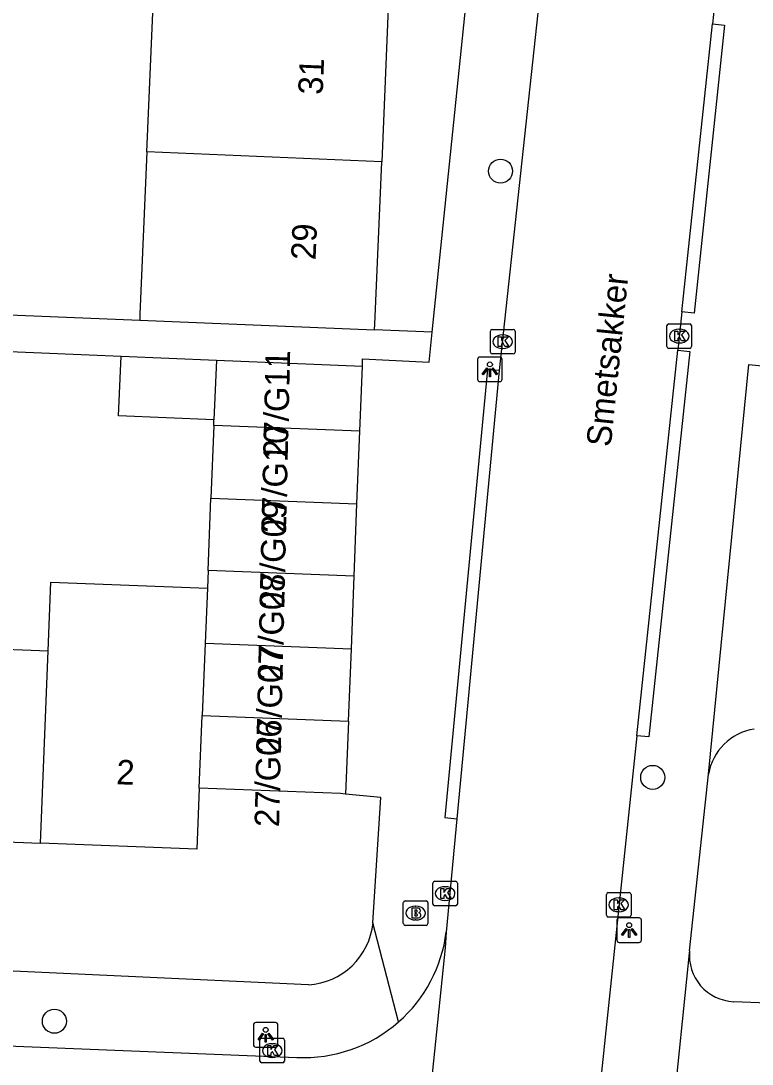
# Model space of a CAD drawing. Extents: x 161355 to 162026, y 386504 to 387459.
# Drawn here: x 161782.29 to 161812.06, y 386817.34 to 386859.84 of the extents above; entities that cross this region are included whole.
import ezdxf

# ---------------------------------------------------------------- set-up
doc = ezdxf.new("R2010")
doc.units = 0
for name, color, linetype in [('IMGEO_Boom', 7, 'Continuous'), ('IMGEO_Brandkraan', 7, 'Continuous'), ('IMGEO_Kolk', 7, 'Continuous'), ('IMGEO_Lichtpunt', 7, 'Continuous'), ('IMGEO_Openbare_ruimte_label', 7, 'Continuous'), ('IMGEO_Pand', 7, 'Continuous'), ('IMGEO_Pand_nummerreeks', 7, 'Continuous'), ('IMGEO_Rijbaan_lokaal_open', 7, 'Continuous'), ('IMGEO_Voetpad_open', 7, 'Continuous')]:
    doc.layers.add(name, color=color, linetype=linetype)

msp = doc.modelspace()

# ---------------------------------------------------------------- linework, layer by layer
at = {"layer": 'IMGEO_Boom'}
for centre in [(161801.819, 386853.721), (161808.015, 386829.025), (161783.651, 386819.089)]:
    msp.add_circle(centre, 0.489, dxfattribs=at)
at = {"layer": 'IMGEO_Brandkraan'}
for p, q in [((161797.861, 386823.07), (161797.861, 386823.922)), ((161797.936, 386823.996), (161798.788, 386823.996)), ((161798.862, 386823.922), (161798.862, 386823.07)), ((161798.349, 386823.776), (161798.374, 386823.776)), ((161798.372, 386823.216), (161798.347, 386823.216)), ((161798.788, 386822.996), (161797.936, 386822.996))]:
    msp.add_line(p, q, dxfattribs=at)
for points in [[(161797.861, 386823.07), (161797.861, 386823.922)], [(161797.936, 386823.996), (161798.788, 386823.996)], [(161798.862, 386823.922), (161798.862, 386823.07)], [(161798.209, 386823.696), (161798.209, 386823.296), (161798.422, 386823.296)], [(161798.44, 386823.696), (161798.209, 386823.696)], [(161798.388, 386823.615), (161798.334, 386823.615), (161798.334, 386823.539)], [(161798.334, 386823.539), (161798.387, 386823.539)], [(161798.396, 386823.463), (161798.334, 386823.463), (161798.334, 386823.382)], [(161798.334, 386823.382), (161798.396, 386823.382)], [(161798.788, 386822.996), (161797.936, 386822.996)]]:
    msp.add_lwpolyline(points, dxfattribs=at)
for centre, radius, start, end in [((161797.938, 386823.92), 0.0765, 91.552, 178.448), ((161797.938, 386823.92), 0.0765, 91.552, 178.448), ((161798.786, 386823.92), 0.0765, 1.552, 88.448), ((161798.786, 386823.92), 0.0765, 1.552, 88.448), ((161798.389, 386823.577), 0.0379, 267.8285, 90.9355), ((161798.444, 386823.551), 0.145, 59.4692, 91.5367), ((161798.469, 386823.598), 0.0922, 285.5137, 58.1501), ((161798.474, 386823.406), 0.105, 301.3115, 78.989), ((161797.938, 386823.072), 0.0765, 181.552, 268.448), ((161797.938, 386823.072), 0.0765, 181.552, 268.448), ((161798.397, 386823.422), 0.0404, 269.8759, 90.5077), ((161798.428, 386823.547), 0.251, 268.6676, 293.5347), ((161798.786, 386823.072), 0.0765, 271.552, 358.448), ((161798.786, 386823.072), 0.0765, 271.552, 358.448)]:
    msp.add_arc(centre, radius, start, end, dxfattribs=at)
for centre, major_axis, ratio, start_param, end_param in [((161798.348, 386823.496), (-0.387, 0.002), 0.722429, 4.712389, 7.853982), ((161798.373, 386823.496), (-0.39, 0.002), 0.717154, 1.570796, 4.712389)]:
    msp.add_ellipse(centre, major_axis=major_axis, ratio=ratio, start_param=start_param, end_param=end_param, dxfattribs=at)
at = {"layer": 'IMGEO_Kolk'}
for p, q in [((161808.596, 386846.575), (161808.596, 386847.427)), ((161808.671, 386847.501), (161809.523, 386847.501)), ((161809.597, 386847.427), (161809.597, 386846.575)), ((161801.408, 386846.348), (161801.408, 386847.2)), ((161801.483, 386847.274), (161802.335, 386847.274)), ((161801.896, 386847.054), (161801.921, 386847.054)), ((161802.409, 386847.2), (161802.409, 386846.348)), ((161809.084, 386847.281), (161809.109, 386847.281)), ((161801.919, 386846.494), (161801.894, 386846.494)), ((161809.523, 386846.501), (161808.671, 386846.501)), ((161809.107, 386846.721), (161809.082, 386846.721)), ((161802.335, 386846.274), (161801.483, 386846.274)), ((161799.138, 386824.791), (161799.99, 386824.791)), ((161799.063, 386823.865), (161799.063, 386824.717)), ((161799.551, 386824.571), (161799.576, 386824.571)), ((161800.064, 386824.717), (161800.064, 386823.865)), ((161799.574, 386824.011), (161799.549, 386824.011)), ((161806.132, 386823.407), (161806.132, 386824.259)), ((161806.207, 386824.333), (161807.059, 386824.333)), ((161806.62, 386824.113), (161806.645, 386824.113)), ((161807.133, 386824.259), (161807.133, 386823.407)), ((161799.99, 386823.791), (161799.138, 386823.791)), ((161806.643, 386823.553), (161806.618, 386823.553)), ((161807.059, 386823.333), (161806.207, 386823.333)), ((161792.097, 386818.395), (161792.949, 386818.395)), ((161792.022, 386817.469), (161792.022, 386818.321)), ((161792.51, 386818.175), (161792.535, 386818.175)), ((161793.023, 386818.321), (161793.023, 386817.469)), ((161792.533, 386817.615), (161792.508, 386817.615)), ((161792.949, 386817.395), (161792.097, 386817.395))]:
    msp.add_line(p, q, dxfattribs=at)
for points in [[(161808.596, 386846.575), (161808.596, 386847.427)], [(161808.671, 386847.501), (161809.523, 386847.501)], [(161809.597, 386847.427), (161809.597, 386846.575)], [(161801.408, 386846.348), (161801.408, 386847.2)], [(161801.483, 386847.274), (161802.335, 386847.274)], [(161801.729, 386846.974), (161801.852, 386846.974), (161801.852, 386846.823), (161801.982, 386846.974), (161802.146, 386846.974), (161802, 386846.823), (161802.153, 386846.574), (161802.001, 386846.574), (161801.916, 386846.738), (161801.852, 386846.671), (161801.852, 386846.574), (161801.729, 386846.574), (161801.729, 386846.974)], [(161802.409, 386847.2), (161802.409, 386846.348)], [(161808.917, 386847.201), (161809.04, 386847.201), (161809.04, 386847.05), (161809.17, 386847.201), (161809.334, 386847.201), (161809.188, 386847.05), (161809.341, 386846.801), (161809.189, 386846.801), (161809.104, 386846.965), (161809.04, 386846.898), (161809.04, 386846.801), (161808.917, 386846.801), (161808.917, 386847.201)], [(161809.523, 386846.501), (161808.671, 386846.501)], [(161802.335, 386846.274), (161801.483, 386846.274)], [(161799.138, 386824.791), (161799.99, 386824.791)], [(161799.063, 386823.865), (161799.063, 386824.717)], [(161799.384, 386824.491), (161799.507, 386824.491), (161799.507, 386824.34), (161799.637, 386824.491), (161799.801, 386824.491), (161799.655, 386824.34), (161799.808, 386824.091), (161799.656, 386824.091), (161799.571, 386824.255), (161799.507, 386824.188), (161799.507, 386824.091), (161799.384, 386824.091), (161799.384, 386824.491)], [(161800.064, 386824.717), (161800.064, 386823.865)], [(161806.132, 386823.407), (161806.132, 386824.259)], [(161806.207, 386824.333), (161807.059, 386824.333)], [(161806.453, 386824.033), (161806.576, 386824.033), (161806.576, 386823.882), (161806.706, 386824.033), (161806.87, 386824.033), (161806.724, 386823.882), (161806.877, 386823.633), (161806.725, 386823.633), (161806.64, 386823.797), (161806.576, 386823.73), (161806.576, 386823.633), (161806.453, 386823.633), (161806.453, 386824.033)], [(161807.133, 386824.259), (161807.133, 386823.407)], [(161799.99, 386823.791), (161799.138, 386823.791)], [(161807.059, 386823.333), (161806.207, 386823.333)], [(161792.097, 386818.395), (161792.949, 386818.395)], [(161792.022, 386817.469), (161792.022, 386818.321)], [(161792.343, 386818.095), (161792.466, 386818.095), (161792.466, 386817.944), (161792.596, 386818.095), (161792.76, 386818.095), (161792.614, 386817.944), (161792.767, 386817.695), (161792.615, 386817.695), (161792.53, 386817.859), (161792.466, 386817.792), (161792.466, 386817.695), (161792.343, 386817.695), (161792.343, 386818.095)], [(161793.023, 386818.321), (161793.023, 386817.469)], [(161792.949, 386817.395), (161792.097, 386817.395)]]:
    msp.add_lwpolyline(points, dxfattribs=at)
for centre, start, end in [((161808.673, 386847.425), 91.552, 178.448), ((161808.673, 386847.425), 91.552, 178.448), ((161809.521, 386847.425), 1.552, 88.448), ((161809.521, 386847.425), 1.552, 88.448), ((161801.485, 386847.198), 91.552, 178.448), ((161801.485, 386847.198), 91.552, 178.448), ((161802.333, 386847.198), 1.552, 88.448), ((161802.333, 386847.198), 1.552, 88.448), ((161808.673, 386846.577), 181.552, 268.448), ((161808.673, 386846.577), 181.552, 268.448), ((161809.521, 386846.577), 271.552, 358.448), ((161809.521, 386846.577), 271.552, 358.448), ((161801.485, 386846.35), 181.552, 268.448), ((161801.485, 386846.35), 181.552, 268.448), ((161802.333, 386846.35), 271.552, 358.448), ((161802.333, 386846.35), 271.552, 358.448), ((161799.14, 386824.715), 91.552, 178.448), ((161799.14, 386824.715), 91.552, 178.448), ((161799.988, 386824.715), 1.552, 88.448), ((161799.988, 386824.715), 1.552, 88.448), ((161806.209, 386824.257), 91.552, 178.448), ((161806.209, 386824.257), 91.552, 178.448), ((161807.057, 386824.257), 1.552, 88.448), ((161807.057, 386824.257), 1.552, 88.448), ((161799.14, 386823.867), 181.552, 268.448), ((161799.14, 386823.867), 181.552, 268.448), ((161799.988, 386823.867), 271.552, 358.448), ((161799.988, 386823.867), 271.552, 358.448), ((161806.209, 386823.409), 181.552, 268.448), ((161806.209, 386823.409), 181.552, 268.448), ((161807.057, 386823.409), 271.552, 358.448), ((161807.057, 386823.409), 271.552, 358.448), ((161792.099, 386818.319), 91.552, 178.448), ((161792.099, 386818.319), 91.552, 178.448), ((161792.947, 386818.319), 1.552, 88.448), ((161792.947, 386818.319), 1.552, 88.448), ((161792.099, 386817.471), 181.552, 268.448), ((161792.099, 386817.471), 181.552, 268.448), ((161792.947, 386817.471), 271.552, 358.448), ((161792.947, 386817.471), 271.552, 358.448)]:
    msp.add_arc(centre, 0.0765, start, end, dxfattribs=at)
for centre, major_axis, ratio, start_param, end_param in [((161801.895, 386846.774), (-0.387, 0.002), 0.722429, 4.712389, 7.853982), ((161801.92, 386846.774), (-0.39, 0.002), 0.717154, 1.570796, 4.712389), ((161809.083, 386847.001), (-0.387, 0.002), 0.722429, 4.712389, 7.853982), ((161809.108, 386847.001), (-0.39, 0.002), 0.717154, 1.570796, 4.712389), ((161799.55, 386824.291), (-0.387, 0.002), 0.722429, 4.712389, 7.853982), ((161799.575, 386824.291), (-0.39, 0.002), 0.717154, 1.570796, 4.712389), ((161806.619, 386823.833), (-0.387, 0.002), 0.722429, 4.712389, 7.853982), ((161806.644, 386823.833), (-0.39, 0.002), 0.717154, 1.570796, 4.712389), ((161792.509, 386817.895), (-0.387, 0.002), 0.722429, 4.712389, 7.853982), ((161792.534, 386817.895), (-0.39, 0.002), 0.717154, 1.570796, 4.712389)]:
    msp.add_ellipse(centre, major_axis=major_axis, ratio=ratio, start_param=start_param, end_param=end_param, dxfattribs=at)
at = {"layer": 'IMGEO_Lichtpunt'}
for p, q in [((161800.888, 386846.049), (161800.888, 386845.242)), ((161800.888, 386846.049), (161800.888, 386845.242)), ((161801.79, 386846.144), (161800.982, 386846.144)), ((161801.79, 386846.144), (161800.982, 386846.144)), ((161801.884, 386845.242), (161801.884, 386846.049)), ((161801.884, 386845.242), (161801.884, 386846.049)), ((161800.982, 386845.148), (161801.79, 386845.148)), ((161800.982, 386845.148), (161801.79, 386845.148)), ((161806.559, 386823.205), (161806.559, 386822.398)), ((161806.559, 386823.205), (161806.559, 386822.398)), ((161807.461, 386823.3), (161806.653, 386823.3)), ((161807.461, 386823.3), (161806.653, 386823.3)), ((161807.555, 386822.398), (161807.555, 386823.205)), ((161807.555, 386822.398), (161807.555, 386823.205)), ((161806.653, 386822.304), (161807.461, 386822.304)), ((161806.653, 386822.304), (161807.461, 386822.304)), ((161791.757, 386818.939), (161791.757, 386818.132)), ((161791.757, 386818.939), (161791.757, 386818.132)), ((161792.659, 386819.034), (161791.851, 386819.034)), ((161792.659, 386819.034), (161791.851, 386819.034)), ((161792.753, 386818.132), (161792.753, 386818.939)), ((161792.753, 386818.132), (161792.753, 386818.939)), ((161791.851, 386818.038), (161792.659, 386818.038)), ((161791.851, 386818.038), (161792.659, 386818.038))]:
    msp.add_line(p, q, dxfattribs=at)
for points in [[(161801.262, 386845.713), (161801.301, 386845.685), (161801.113, 386845.423), (161801.075, 386845.45), (161801.262, 386845.713)], [(161801.364, 386845.665), (161801.411, 386845.665), (161801.411, 386845.343), (161801.364, 386845.343), (161801.364, 386845.665)], [(161801.474, 386845.685), (161801.512, 386845.712), (161801.699, 386845.45), (161801.66, 386845.422), (161801.474, 386845.685)], [(161806.933, 386822.869), (161806.972, 386822.841), (161806.784, 386822.579), (161806.746, 386822.606), (161806.933, 386822.869)], [(161807.035, 386822.821), (161807.082, 386822.821), (161807.082, 386822.499), (161807.035, 386822.499), (161807.035, 386822.821)], [(161807.145, 386822.841), (161807.183, 386822.868), (161807.37, 386822.606), (161807.331, 386822.578), (161807.145, 386822.841)], [(161792.131, 386818.603), (161792.17, 386818.575), (161791.982, 386818.313), (161791.944, 386818.34), (161792.131, 386818.603)], [(161792.233, 386818.555), (161792.28, 386818.555), (161792.28, 386818.233), (161792.233, 386818.233), (161792.233, 386818.555)], [(161792.343, 386818.575), (161792.381, 386818.602), (161792.568, 386818.34), (161792.529, 386818.312), (161792.343, 386818.575)]]:
    msp.add_lwpolyline(points, dxfattribs=at)
for centre in [(161801.387, 386845.847), (161807.058, 386823.003), (161792.256, 386818.737)]:
    msp.add_circle(centre, 0.0994, dxfattribs=at)
for centre, start, end in [((161800.982, 386846.049), 90, 180), ((161800.982, 386846.049), 90, 180), ((161801.79, 386846.049), 0, 90), ((161801.79, 386846.049), 0, 90), ((161800.982, 386845.242), 180, 270), ((161800.982, 386845.242), 180, 270), ((161801.79, 386845.242), 270, 0), ((161801.79, 386845.242), 270, 360), ((161806.653, 386823.205), 90, 180), ((161806.653, 386823.205), 90, 180), ((161807.461, 386823.205), 0, 90), ((161807.461, 386823.205), 0, 90), ((161806.653, 386822.398), 180, 270), ((161806.653, 386822.398), 180, 270), ((161807.461, 386822.398), 270, 0), ((161807.461, 386822.398), 270, 360), ((161791.851, 386818.939), 90, 180), ((161791.851, 386818.939), 90, 180), ((161792.659, 386818.939), 0, 90), ((161792.659, 386818.939), 0, 90), ((161791.851, 386818.132), 180, 270), ((161791.851, 386818.132), 180, 270), ((161792.659, 386818.132), 270, 0), ((161792.659, 386818.132), 270, 360)]:
    msp.add_arc(centre, 0.0946, start, end, dxfattribs=at)
at = {"layer": 'IMGEO_Pand'}
for points in [[(161787.42, 386854.51), (161787.704, 386861.126)], [(161797.264, 386860.716), (161796.98, 386854.1)], [(161787.42, 386854.51), (161787.136, 386847.894), (161787.125, 386847.647)], [(161796.98, 386854.1), (161787.42, 386854.51)], [(161796.686, 386847.257), (161796.696, 386847.484), (161796.98, 386854.1)], [(161787.125, 386847.647), (161796.686, 386847.257)], [(161790.149, 386843.594), (161786.267, 386843.754), (161786.367, 386846.182)], [(161786.367, 386846.182), (161790.25, 386846.022)], [(161790.25, 386846.022), (161790.149, 386843.594)], [(161790.25, 386846.022), (161796.192, 386845.776)], [(161796.089, 386843.121), (161796.192, 386845.776)], [(161790.14, 386843.352), (161790.149, 386843.594)], [(161790.14, 386843.352), (161790.025, 386840.399)], [(161796.089, 386843.121), (161790.14, 386843.352)], [(161795.974, 386840.168), (161796.089, 386843.121)], [(161789.91, 386837.445), (161790.025, 386840.399)], [(161790.025, 386840.399), (161795.974, 386840.168)], [(161795.859, 386837.214), (161795.974, 386840.168)], [(161789.91, 386837.445), (161789.882, 386836.728)], [(161795.859, 386837.214), (161789.91, 386837.445)], [(161795.744, 386834.259), (161795.859, 386837.214)], [(161783.392, 386834.183), (161783.501, 386836.976), (161789.882, 386836.728)], [(161789.882, 386836.728), (161789.792, 386834.492)], [(161777.113, 386834.427), (161783.392, 386834.183)], [(161783.086, 386826.345), (161783.392, 386834.183)], [(161789.792, 386834.492), (161789.673, 386831.538)], [(161789.792, 386834.492), (161795.744, 386834.259)], [(161795.629, 386831.307), (161795.744, 386834.259)], [(161789.554, 386828.585), (161789.673, 386831.538)], [(161789.673, 386831.538), (161795.629, 386831.307)], [(161795.629, 386831.307), (161795.513, 386828.34)], [(161789.554, 386828.585), (161789.457, 386826.097), (161783.086, 386826.345)], [(161795.513, 386828.34), (161795.296, 386828.361), (161789.554, 386828.585)], [(161776.807, 386826.59), (161783.086, 386826.345)]]:
    msp.add_lwpolyline(points, dxfattribs=at)
at = {"layer": 'IMGEO_Rijbaan_lokaal_open'}
for points in [[(161805.039, 386875.878), (161801.767, 386845.595)], [(161810.529, 386860.484), (161810.449, 386859.714)], [(161809.202, 386847.985), (161810.449, 386859.714)], [(161809.202, 386847.985), (161809.036, 386846.425)], [(161807.365, 386830.715), (161809.036, 386846.425)], [(161801.767, 386845.595), (161800.039, 386827.337)], [(161807.365, 386830.715), (161805.846, 386816.239)], [(161800.039, 386827.337), (161799.609, 386822.721)], [(161799.609, 386822.721), (161799.571, 386822.084), (161797.768, 386804.716), (161797.697, 386804.314)], [(161746.999, 386819.63), (161752.101, 386819.28), (161793.525, 386817.619)]]:
    msp.add_lwpolyline(points, dxfattribs=at)
for centre, radius, start, end in [((161793.814, 386823.45), 5.84, 311.2606, 352.827), ((161793.817, 386823.45), 5.838, 267.1304, 311.2437)]:
    msp.add_arc(centre, radius, start, end, dxfattribs=at)
at = {"layer": 'IMGEO_Voetpad_open'}
for points in [[(161799.038, 386847.162), (161805.179, 386906.797)], [(161810.449, 386859.714), (161810.946, 386859.668), (161809.699, 386847.939), (161809.202, 386847.985)], [(161773.288, 386851.191), (161773.167, 386848.216), (161787.125, 386847.647)], [(161796.192, 386845.776), (161796.204, 386846.073), (161798.912, 386845.942), (161799.038, 386847.162)], [(161799.038, 386847.162), (161796.686, 386847.257)], [(161781.498, 386846.383), (161786.367, 386846.182)], [(161809.036, 386846.425), (161809.533, 386846.379), (161807.862, 386830.669), (161807.365, 386830.715)], [(161801.767, 386845.595), (161801.289, 386845.639), (161799.546, 386827.383), (161800.039, 386827.337)], [(161810.29, 386829.155), (161811.932, 386845.84), (161812.746, 386845.759)], [(161809.52, 386821.963), (161810.29, 386829.155)], [(161796.626, 386823.094), (161796.939, 386828.203), (161795.513, 386828.34)], [(161855.473, 386823.99), (161855.228, 386818.566), (161855.092, 386818.275), (161854.79, 386818.164), (161811.315, 386819.887)], [(161797.666, 386819.06), (161796.626, 386823.094)], [(161793.994, 386820.574), (161746.765, 386822.756)], [(161809.52, 386821.963), (161809.504, 386821.869), (161808.811, 386815.104)]]:
    msp.add_lwpolyline(points, dxfattribs=at)
for centre, radius, start, end in [((161812.495, 386828.786), 2.236, 99.087, 170.5094), ((161793.832, 386823.378), 2.809, 273.3111, 354.1981), ((161811.391, 386821.766), 1.881, 174.0029, 267.6934)]:
    msp.add_arc(centre, radius, start, end, dxfattribs=at)

# ---------------------------------------------------------------- texts
at = {"layer": 'IMGEO_Openbare_ruimte_label'}
msp.add_text('Smetsakker', height=1, rotation=84.1469, dxfattribs=at).set_placement((161806.306, 386842.461))
at = {"layer": 'IMGEO_Pand_nummerreeks'}
for s, rotation, p in [('31', 87.5422, (161794.574, 386856.818)), ('29', 87.5422, (161794.286, 386850.079)), ('27/G11', 88.6595, (161793.153, 386842.035)), ('27/G10', 88.6595, (161793.081, 386838.959)), ('27/G09', 88.6595, (161793.009, 386835.893)), ('27/G08', 88.6595, (161792.94, 386832.93)), ('27/G07', 88.6595, (161792.87, 386829.958)), ('27/G06', 88.6595, (161792.801, 386826.99)), ('2', 357.7692, (161786.16, 386828.747))]:
    msp.add_text(s, height=1, rotation=rotation, dxfattribs=at).set_placement(p)

doc.saveas('drawing.dxf')
